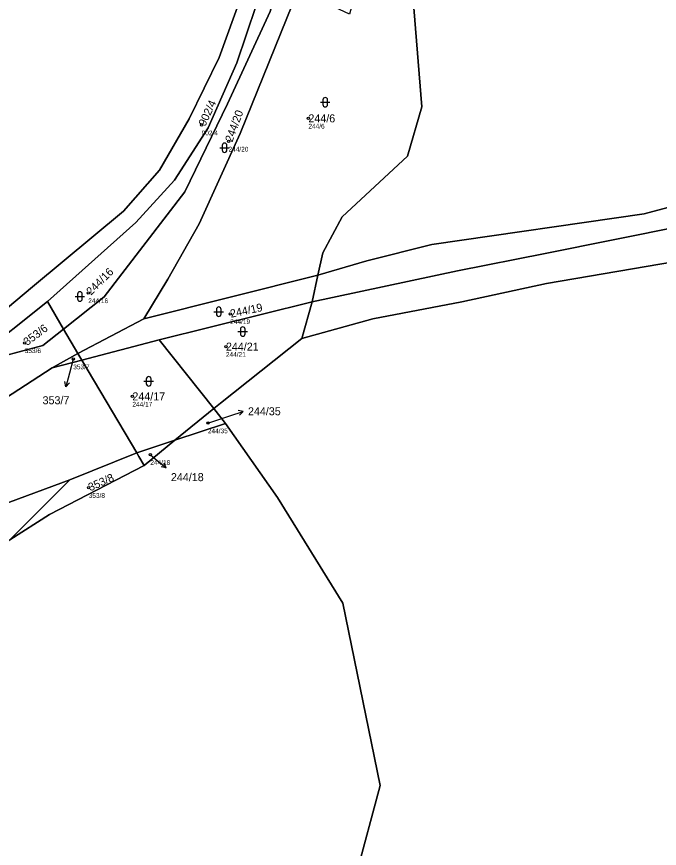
# Model space of a CAD drawing. Extents: x -734504 to -730695, y -1027923 to -1024502.
# Drawn here: x -733045.1 to -732908.7, y -1026758 to -1026581.4 of the extents above; entities that cross this region are included whole.
import ezdxf

# ---------------------------------------------------------------- set-up
doc = ezdxf.new("R2010")
doc.units = 0
for name, color, linetype in [('Definiční body', 7, 'Continuous'), ('Hranice parcel', 7, 'Continuous'), ('Parcelní čísla', 7, 'Continuous'), ('Polygon parcely', 7, 'Continuous'), ('Pop  PČ popisy', 7, 'Continuous'), ('Značky kultur', 7, 'Continuous')]:
    doc.layers.add(name, color=color, linetype=linetype)

msp = doc.modelspace()

# ---------------------------------------------------------------- linework, layer by layer
at = {"layer": 'Definiční body'}
for centre in [(-733005.88, -1026604.47), (-732983.22, -1026603.03), (-733000.17, -1026607.91), (-733029.94, -1026640.09), (-732999.81, -1026644.53), (-733043.41, -1026650.69), (-733000.72, -1026651.49), (-733033.12, -1026654.14), (-733020.57, -1026662.05), (-733004.55, -1026667.72), (-733016.76, -1026674.43), (-733029.84, -1026681.43)]:
    msp.add_circle(centre, 0.25, dxfattribs=at)
at = {"layer": 'Hranice parcel'}
for p, q in [((-732981.18, -1026636.3), (-732980.16, -1026631.6)), ((-733018.13, -1026645.6), (-732981.18, -1026636.3)), ((-732982.4, -1026641.96), (-732981.18, -1026636.3)), ((-733053.71, -1026653.91), (-733038.6, -1026641.94)), ((-733038.6, -1026641.94), (-733035.16, -1026647.76)), ((-733014.92, -1026650.01), (-732982.4, -1026641.96)), ((-732982.4, -1026641.96), (-732984.59, -1026649.74)), ((-733018.13, -1026645.6), (-733032.12, -1026652.92)), ((-733035.16, -1026647.76), (-733032.12, -1026652.92)), ((-733014.92, -1026650.01), (-733031.28, -1026654.34)), ((-733003.3, -1026664.63), (-733014.92, -1026650.01)), ((-733001.87, -1026663.47), (-732984.59, -1026649.74)), ((-733037.57, -1026656.01), (-733032.12, -1026652.92)), ((-733032.12, -1026652.92), (-733031.28, -1026654.34)), ((-733031.28, -1026654.34), (-733037.57, -1026656.01)), ((-733031.28, -1026654.34), (-733019.66, -1026674.04)), ((-733003.3, -1026664.63), (-733001.87, -1026663.47)), ((-733011.53, -1026671.34), (-733003.3, -1026664.63)), ((-733000.81, -1026667.77), (-733003.3, -1026664.63)), ((-733000.81, -1026667.77), (-733011.53, -1026671.34)), ((-733019.66, -1026674.04), (-733011.53, -1026671.34)), ((-733018.1, -1026676.69), (-733011.53, -1026671.34)), ((-733033.82, -1026679.75), (-733019.66, -1026674.04)), ((-733046.58, -1026692.53), (-733033.82, -1026679.75))]:
    msp.add_line(p, q, dxfattribs=at)
for points in [[(-732971.87, -1026503.87), (-732976.11, -1026513.52), (-732987.32, -1026550.69), (-732995.68, -1026572.09), (-733002.15, -1026590.11), (-733008.53, -1026603.13), (-733014.79, -1026614.01), (-733022.49, -1026622.72), (-733041.75, -1026638.77), (-733056.44, -1026651.01)], [(-732980.16, -1026631.6), (-732976.04, -1026623.95), (-732962.2, -1026611.05), (-732959.14, -1026600.56), (-732960.85, -1026579.55), (-732966.01, -1026567.67), (-732981.39, -1026552.99)], [(-733038.6, -1026641.94), (-733019.85, -1026625.17), (-733011.65, -1026616.18), (-733004.48, -1026605.02), (-732998.42, -1026591.25), (-732992.26, -1026572.92), (-732986.62, -1026562.58)], [(-733035.16, -1026647.76), (-733026.53, -1026640.92), (-733009.47, -1026618.63), (-733000.42, -1026599.94), (-732991.36, -1026580.34), (-732986.62, -1026562.58)], [(-732985.4, -1026575.75), (-732997.67, -1026606.24), (-733006.38, -1026625.39), (-733013.03, -1026637.2), (-733018.13, -1026645.6)], [(-732981.18, -1026636.3), (-732970.85, -1026633.24), (-732956.99, -1026629.8), (-732911.95, -1026623.27), (-732857.63, -1026608.82), (-732842.36, -1026596.08)], [(-732853.83, -1026612.26), (-732857.01, -1026613.26), (-732881.1, -1026620.03), (-732903.76, -1026625.85), (-732932.98, -1026631.71), (-732951.57, -1026635.4), (-732982.4, -1026641.96)], [(-732984.59, -1026649.74), (-732969.54, -1026645.58), (-732950.63, -1026641.96), (-732932.66, -1026638.06), (-732902.39, -1026632.89), (-732879.43, -1026624.49), (-732856.1, -1026616.62), (-732846.74, -1026614.02)], [(-733035.16, -1026647.76), (-733039.56, -1026651.24), (-733052.87, -1026654.8)], [(-733107.73, -1026701.26), (-733070.19, -1026677.14), (-733037.57, -1026656.01)], [(-733063.25, -1026880.08), (-733042.58, -1026865.43), (-732959.52, -1026803.37), (-732969.86, -1026779.25), (-732973.12, -1026763.92), (-732967.96, -1026744.62), (-732975.93, -1026705.96), (-732989.8, -1026683.48), (-733000.81, -1026667.77)], [(-733019.66, -1026674.04), (-733019.22, -1026674.79), (-733018.1, -1026676.69)], [(-733018.1, -1026676.69), (-733038.17, -1026687.12), (-733046.58, -1026692.53)], [(-733033.82, -1026679.75), (-733065.85, -1026691.6), (-733099.63, -1026704.57)]]:
    msp.add_lwpolyline(points, dxfattribs=at)
at = {"layer": 'Polygon parcely'}
for points in [[(-732970.85, -1026633.24), (-732956.99, -1026629.8), (-732911.95, -1026623.27), (-732857.63, -1026608.82), (-732842.36, -1026596.08), (-732860.26, -1026569.08), (-732864.22, -1026562.25), (-732890.17, -1026534.71), (-732914.35, -1026512.36), (-732932.23, -1026496.11), (-732935.78, -1026494.13), (-732948.32, -1026487.15), (-732953.03, -1026484.53), (-732957.38, -1026483.94), (-732963.28, -1026492.1), (-732970.11, -1026515.52), (-732981.39, -1026552.99), (-732966.01, -1026567.67), (-732960.85, -1026579.55), (-732959.14, -1026600.56), (-732962.2, -1026611.05), (-732976.04, -1026623.95), (-732980.16, -1026631.6), (-732981.18, -1026636.3)], [(-733004.48, -1026605.02), (-732998.42, -1026591.25), (-732992.26, -1026572.92), (-732986.62, -1026562.58), (-732982.29, -1026537.7), (-732974.94, -1026513.46), (-732971.87, -1026503.87), (-732976.11, -1026513.52), (-732987.32, -1026550.69), (-732995.68, -1026572.09), (-733002.15, -1026590.11), (-733008.53, -1026603.13), (-733014.79, -1026614.01), (-733022.49, -1026622.72), (-733041.75, -1026638.77), (-733056.44, -1026651.01), (-733053.71, -1026653.91), (-733038.6, -1026641.94), (-733019.85, -1026625.17), (-733011.65, -1026616.18)], [(-733035.16, -1026647.76), (-733032.12, -1026652.92), (-733018.13, -1026645.6), (-733013.03, -1026637.2), (-733006.38, -1026625.39), (-732997.67, -1026606.24), (-732985.4, -1026575.75), (-732981.28, -1026560.85), (-732981.39, -1026552.99), (-732986.62, -1026562.58), (-732991.36, -1026580.34), (-733000.42, -1026599.94), (-733009.47, -1026618.63), (-733026.53, -1026640.92)], [(-732960.85, -1026579.55), (-732966.01, -1026567.67), (-732981.39, -1026552.99), (-732981.28, -1026560.85), (-732971.19, -1026568.76), (-732974.52, -1026580.91), (-732985.4, -1026575.75), (-732997.67, -1026606.24), (-733006.38, -1026625.39), (-733013.03, -1026637.2), (-733018.13, -1026645.6), (-732981.18, -1026636.3), (-732980.16, -1026631.6), (-732976.04, -1026623.95), (-732962.2, -1026611.05), (-732959.14, -1026600.56)], [(-732991.36, -1026580.34), (-732986.62, -1026562.58), (-732992.26, -1026572.92), (-732998.42, -1026591.25), (-733004.48, -1026605.02), (-733011.65, -1026616.18), (-733019.85, -1026625.17), (-733038.6, -1026641.94), (-733035.16, -1026647.76), (-733026.53, -1026640.92), (-733009.47, -1026618.63), (-733000.42, -1026599.94)], [(-732840.12, -1026601.09), (-732840.19, -1026599.35), (-732842.36, -1026596.08), (-732857.63, -1026608.82), (-732911.95, -1026623.27), (-732956.99, -1026629.8), (-732970.85, -1026633.24), (-732981.18, -1026636.3), (-732982.4, -1026641.96), (-732951.57, -1026635.4), (-732932.98, -1026631.71), (-732903.76, -1026625.85), (-732881.1, -1026620.03), (-732857.01, -1026613.26), (-732853.83, -1026612.26), (-732841.12, -1026601.4), (-732840.09, -1026601.69)], [(-733014.92, -1026650.01), (-732982.4, -1026641.96), (-732981.18, -1026636.3), (-733018.13, -1026645.6), (-733032.12, -1026652.92), (-733031.28, -1026654.34)], [(-733038.6, -1026641.94), (-733053.71, -1026653.91), (-733052.87, -1026654.8), (-733039.56, -1026651.24), (-733035.16, -1026647.76)], [(-732984.59, -1026649.74), (-732982.4, -1026641.96), (-733014.92, -1026650.01), (-733003.3, -1026664.63), (-733001.87, -1026663.47)], [(-733035.16, -1026647.76), (-733039.56, -1026651.24), (-733052.87, -1026654.8), (-733056.09, -1026655.79), (-733085.03, -1026671.09), (-733099.23, -1026683.94), (-733123.83, -1026698.66), (-733115.24, -1026700.76), (-733112.54, -1026699.13), (-733107.73, -1026701.26), (-733070.19, -1026677.14), (-733037.57, -1026656.01), (-733032.12, -1026652.92)], [(-733014.92, -1026650.01), (-733031.28, -1026654.34), (-733019.66, -1026674.04), (-733011.53, -1026671.34), (-733003.3, -1026664.63)], [(-733031.28, -1026654.34), (-733032.12, -1026652.92), (-733037.57, -1026656.01)], [(-733033.82, -1026679.75), (-733019.66, -1026674.04), (-733031.28, -1026654.34), (-733037.57, -1026656.01), (-733070.19, -1026677.14), (-733107.73, -1026701.26), (-733099.63, -1026704.57), (-733065.85, -1026691.6)], [(-733000.81, -1026667.77), (-733003.3, -1026664.63), (-733011.53, -1026671.34)], [(-732969.86, -1026779.25), (-732973.12, -1026763.92), (-732967.96, -1026744.62), (-732975.93, -1026705.96), (-732989.8, -1026683.48), (-733000.81, -1026667.77), (-733011.53, -1026671.34), (-733018.1, -1026676.69), (-733038.17, -1026687.12), (-733046.58, -1026692.53), (-733068.68, -1026714.66), (-733082.24, -1026710.4), (-733126.2, -1026722.32), (-733134.17, -1026724.24), (-733159.53, -1026734.19), (-733163.16, -1026739.44), (-733142.43, -1026773.77), (-733094.28, -1026836.43), (-733063.25, -1026880.08), (-733042.58, -1026865.43), (-732959.52, -1026803.37)], [(-733019.22, -1026674.79), (-733018.1, -1026676.69), (-733011.53, -1026671.34), (-733019.66, -1026674.04)], [(-733018.1, -1026676.69), (-733019.22, -1026674.79), (-733019.66, -1026674.04), (-733033.82, -1026679.75), (-733046.58, -1026692.53), (-733038.17, -1026687.12)], [(-733033.82, -1026679.75), (-733065.85, -1026691.6), (-733099.63, -1026704.57), (-733092.07, -1026706.42), (-733079.2, -1026709.57), (-733063.97, -1026703.73), (-733046.58, -1026692.53)]]:
    msp.add_lwpolyline(points, close=True, dxfattribs=at)
for points in [[(-733079.7, -1026569.89), (-733073.05, -1026581.98), (-733054.18, -1026603.04), (-733061.36, -1026608.15), (-733080.73, -1026584.87), (-733086, -1026588.2), (-733079.93, -1026594.74), (-733079.36, -1026604.94), (-733064.43, -1026630.63), (-733070.3, -1026635.79), (-733056.44, -1026651.01), (-733041.75, -1026638.77), (-733022.49, -1026622.72), (-733014.79, -1026614.01), (-733008.53, -1026603.13), (-733002.15, -1026590.11), (-732995.68, -1026572.09)], [(-732729.19, -1026777.15), (-732768.3, -1026702.94), (-732798.61, -1026645.74), (-732800.93, -1026644.46), (-732827.14, -1026622.45), (-732846.74, -1026614.02), (-732856.1, -1026616.62), (-732879.43, -1026624.49), (-732902.39, -1026632.89), (-732932.66, -1026638.06), (-732950.63, -1026641.96), (-732969.54, -1026645.58), (-732984.59, -1026649.74), (-733001.87, -1026663.47), (-733003.3, -1026664.63), (-733000.81, -1026667.77), (-732989.8, -1026683.48), (-732975.93, -1026705.96), (-732967.96, -1026744.62), (-732973.12, -1026763.92)], [(-732903.76, -1026625.85), (-732932.98, -1026631.71), (-732951.57, -1026635.4), (-732982.4, -1026641.96), (-732984.59, -1026649.74), (-732969.54, -1026645.58), (-732950.63, -1026641.96), (-732932.66, -1026638.06), (-732902.39, -1026632.89)]]:
    msp.add_lwpolyline(points, dxfattribs=at)
at = {"layer": 'Pop  PČ popisy'}
for p, q in [((-733033.12, -1026654.14), (-733033.92, -1026657.1)), ((-733033.92, -1026657.1), (-733034.7, -1026660)), ((-733034.7, -1026660), (-733034.92, -1026658.9)), ((-733034.7, -1026660), (-733033.95, -1026659.16)), ((-733004.55, -1026667.72), (-732999.89, -1026666.16)), ((-732999.89, -1026666.16), (-732997.04, -1026665.23)), ((-732997.04, -1026665.23), (-732998.14, -1026665.07)), ((-732997.04, -1026665.23), (-732997.83, -1026666.02)), ((-733016.76, -1026674.43), (-733015.7, -1026675.3)), ((-733015.7, -1026675.3), (-733013.4, -1026677.23)), ((-733013.4, -1026677.23), (-733013.85, -1026676.2)), ((-733013.4, -1026677.23), (-733014.49, -1026676.97))]:
    msp.add_line(p, q, dxfattribs=at)
at = {"layer": 'Značky kultur'}
for p, q in [((-732980.14, -1026599.1), (-732980.14, -1026600.1)), ((-732979.14, -1026600.1), (-732979.14, -1026599.1)), ((-732980.64, -1026599.6), (-732978.64, -1026599.6)), ((-733002.01, -1026609.26), (-733000.01, -1026609.26)), ((-733001.51, -1026608.76), (-733001.51, -1026609.76)), ((-733000.51, -1026609.76), (-733000.51, -1026608.76)), ((-733032.72, -1026640.85), (-733030.72, -1026640.85)), ((-733032.22, -1026640.35), (-733032.22, -1026641.35)), ((-733031.22, -1026641.35), (-733031.22, -1026640.35)), ((-733003.25, -1026644.07), (-733001.25, -1026644.07)), ((-733002.75, -1026643.57), (-733002.75, -1026644.57)), ((-733001.75, -1026644.57), (-733001.75, -1026643.57)), ((-732998.16, -1026648.29), (-732996.16, -1026648.29)), ((-732997.66, -1026647.79), (-732997.66, -1026648.79)), ((-732996.66, -1026648.79), (-732996.66, -1026647.79)), ((-733018.11, -1026658.85), (-733016.11, -1026658.85)), ((-733017.61, -1026658.35), (-733017.61, -1026659.35)), ((-733016.61, -1026659.35), (-733016.61, -1026658.35))]:
    msp.add_line(p, q, dxfattribs=at)
for centre, start, end in [((-732979.64, -1026599.1), 0, 180), ((-732979.64, -1026600.1), 180, 359.9879), ((-733001.01, -1026608.76), 0, 180), ((-733001.01, -1026609.76), 180, 359.9879), ((-733031.72, -1026640.35), 0, 180), ((-733031.72, -1026641.35), 180, 359.9879), ((-733002.25, -1026643.57), 0, 180), ((-733002.25, -1026644.57), 180, 359.9879), ((-732997.16, -1026647.79), 0, 180), ((-732997.16, -1026648.79), 180, 359.9879), ((-733017.11, -1026658.35), 0, 180), ((-733017.11, -1026659.35), 180, 359.9879)]:
    msp.add_arc(centre, 0.5, start, end, dxfattribs=at)

# ---------------------------------------------------------------- texts
at = {"layer": 'Definiční body'}
for s, p in [('244/6', (-732983.22, -1026605.19)), ('902/4', (-733005.88, -1026606.63)), ('244/20', (-733000.17, -1026610.07)), ('244/16', (-733029.94, -1026642.25)), ('244/19', (-732999.81, -1026646.69)), ('353/6', (-733043.41, -1026652.85)), ('244/21', (-733000.72, -1026653.65)), ('353/7', (-733033.12, -1026656.3)), ('244/17', (-733020.57, -1026664.21)), ('244/35', (-733004.55, -1026669.88)), ('244/18', (-733016.76, -1026676.59)), ('353/8', (-733029.84, -1026683.59))]:
    msp.add_text(s, height=1, dxfattribs=at).set_placement(p)
at = {"layer": 'Parcelní čísla'}
for s, rotation, p in [('902/4', 65, (-733005.11, -1026604.83)), ('244/20', 70, (-732999.37, -1026608.2)), ('244/16', 45, (-733029.34, -1026640.69)), ('244/19', 12, (-732999.63, -1026645.36)), ('353/6', 37, (-733042.9, -1026651.37)), ('353/8', 24, (-733029.49, -1026682.21))]:
    msp.add_text(s, height=1.7, rotation=rotation, dxfattribs=at).set_placement(p)
for s, p in [('244/6', (-732983.22, -1026603.88)), ('244/21', (-733000.72, -1026652.34)), ('353/7', (-733039.63, -1026663.72)), ('244/17', (-733020.57, -1026662.9)), ('244/35', (-732996.04, -1026666.06)), ('244/18', (-733012.39, -1026680.04))]:
    msp.add_text(s, height=1.7, dxfattribs=at).set_placement(p)

doc.saveas('drawing.dxf')
